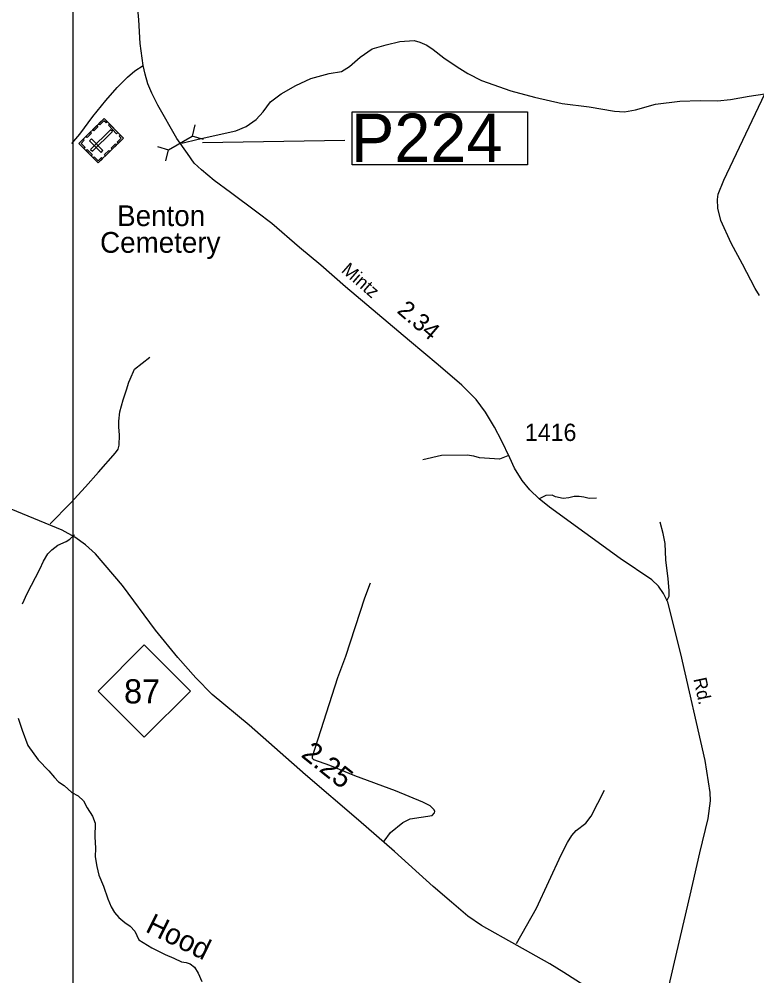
# Model space of a CAD drawing. Extents: x 2104537 to 2336408, y 34176 to 229611.
# Drawn here: x 2265867 to 2271195, y 173182 to 180094 of the extents above; entities that cross this region are included whole.
import ezdxf

# ---------------------------------------------------------------- set-up
doc = ezdxf.new("R2010")
doc.units = 0
for name, color, linetype in [('Exist Cultural Cemetery CELL', 7, 'Continuous'), ('Exist Cultural Cemetery Label', 7, 'Continuous'), ('Exist Hydrographic Creek Single Shore', 7, 'Continuous'), ('Exist Hydrographic Misc Water Feature', 7, 'Continuous'), ('Exist Road Non-System Type 51', 7, 'Continuous'), ('Exist Road Primary NC Attributed', 7, 'Continuous'), ('Exist Road Primary NC Mileage Hundredths English Label', 7, 'Continuous'), ('Exist Road Primary NC Shield CELL', 7, 'Continuous'), ('Exist Road Primary NC Shield Number Label', 7, 'Continuous'), ('Exist Road Secondary Mileage Hundredths English Label', 7, 'Continuous'), ('Exist Road Secondary Structure Pipe CELL', 7, 'Continuous'), ('Exist Road Secondary Structure Pipe Number Label', 7, 'Continuous'), ('Exist Road Secondary Type 51 Attributed', 7, 'Continuous'), ('Exist Road Secondary Type 51 Label', 7, 'Continuous'), ('Exist Road Secondary Type 51 Number Label', 7, 'Continuous'), ('Map Preparation Inset Cut Line', 7, 'Continuous'), ('Old_Level_32', 7, 'Continuous')]:
    doc.layers.add(name, color=color, linetype=linetype)

msp = doc.modelspace()

# ---------------------------------------------------------------- linework, layer by layer
at = {"layer": 'Exist Cultural Cemetery CELL'}
for points in [[(2266438.2, 179054.7), (2266298.4, 179196.4), (2266479.7, 179375.2), (2266619.5, 179233.4)], [(2266502.9, 179351.6), (2266494.8, 179343.5), (2266479.3, 179359.2), (2266450.5, 179330.8), (2266442.7, 179338.7), (2266479.7, 179375.2)], [(2266382.5, 179152.8), (2266395.6, 179139.5), (2266540, 179281.9), (2266526.9, 179295.2)], [(2266436.2, 179316.4), (2266405.4, 179285.9), (2266397.4, 179294), (2266428.2, 179324.5)], [(2266570.9, 179266.3), (2266511.4, 179326.7), (2266519.5, 179334.7), (2266579.1, 179274.3)], [(2266329.2, 179226.9), (2266337.2, 179218.8), (2266314.2, 179196.2), (2266342.7, 179167.3), (2266334.8, 179159.5), (2266298.4, 179196.5)], [(2266389.2, 179270.1), (2266358.4, 179239.7), (2266350.4, 179247.8), (2266381.3, 179278.2)], [(2266458, 179131.5), (2266471.3, 179144.6), (2266388.6, 179228.4), (2266375.3, 179215.3)], [(2266596.2, 179257), (2266588, 179248.9), (2266603.5, 179233.2), (2266574.7, 179204.8), (2266582.5, 179196.9), (2266619.5, 179233.4)], [(2266386.2, 179107.4), (2266349.8, 179144.3), (2266357.9, 179152.3), (2266394.3, 179115.4)], [(2266521.8, 179137.1), (2266491, 179106.7), (2266483, 179114.8), (2266513.8, 179145.2)], [(2266569.7, 179184.3), (2266538.9, 179153.9), (2266530.9, 179162), (2266561.7, 179192.4)], [(2266469, 179085.1), (2266461, 179093.1), (2266438.1, 179070.5), (2266409.6, 179099.4), (2266401.7, 179091.6), (2266438.2, 179054.7)]]:
    msp.add_lwpolyline(points, close=True, dxfattribs=at)
at = {"layer": 'Exist Hydrographic Creek Single Shore'}
for points in [[(2265860.6, 175044.6), (2265889.7, 174958.2), (2265928.5, 174847.7), (2266005.1, 174742.8), (2266080.2, 174663.9), (2266121.4, 174615.4), (2266151.1, 174585), (2266192.8, 174556.5), (2266248.1, 174505.9), (2266293.9, 174483.4), (2266331.4, 174446.9)], [(2266331.4, 174446.9), (2266358.7, 174396.6), (2266396, 174336.1), (2266415.5, 174285.9), (2266412.4, 174185.8), (2266417.5, 174105.8), (2266414.6, 174041.7), (2266428, 173973.6), (2266443.1, 173909.4), (2266476.2, 173831), (2266507.1, 173738.5), (2266530.5, 173680.2), (2266554.3, 173640), (2266585.6, 173603.6), (2266631.2, 173569), (2266668.7, 173540.6), (2266702.5, 173504.2), (2266731.6, 173441.8), (2266824.9, 173384.8), (2266882.4, 173356.1), (2266922.1, 173335.6), (2266983.7, 173310.9), (2267039.4, 173284.2), (2267073.3, 173277.9), (2267101.1, 173269.5), (2267132.9, 173245.1), (2267160.2, 173202.8), (2267185.6, 173142.5)]]:
    msp.add_lwpolyline(points, dxfattribs=at)
at = {"layer": 'Exist Hydrographic Misc Water Feature'}
msp.add_lwpolyline([(2266293.9, 174483.4), (2266331.4, 174446.9)], dxfattribs=at)
at = {"layer": 'Exist Road Non-System Type 51'}
for points in [[(2267041.4, 179197.3), (2267159.7, 179226.8), (2267432.8, 179285.8), (2267505.6, 179318.1), (2267578.4, 179368.9), (2267629.6, 179423.6), (2267682.9, 179496.7), (2267760.1, 179553.3), (2267865.2, 179613.2), (2267972.2, 179664.9), (2268104.7, 179700.4), (2268195.2, 179716.7), (2268251.7, 179751.7), (2268329.1, 179820.1), (2268416.2, 179878.4), (2268516.8, 179908.2), (2268615, 179932.6), (2268719.1, 179938.4), (2268760.9, 179927.8), (2268810.6, 179906.8), (2268857.9, 179873.7), (2268932.8, 179814.2), (2269029.6, 179748.4), (2269108.4, 179700.9), (2269205.5, 179651.2), (2269417.9, 179574.9), (2269589.2, 179529.6), (2269788.1, 179483.7), (2269983.8, 179459.9), (2270166.8, 179428.5), (2270238.9, 179423.1), (2270319.2, 179437.6), (2270462, 179478.8), (2270638.3, 179501.3), (2270784.3, 179506.3), (2270910.2, 179503.9), (2271004.6, 179514.2), (2271138.9, 179537.5), (2271253, 179553.3)], [(2266247.2, 179194.6), (2266304.7, 179263.4), (2266399.3, 179389.8), (2266493.4, 179505.7), (2266575.2, 179600.2), (2266648.5, 179674.6), (2266701.6, 179719.8), (2266762.3, 179758.6)], [(2271214.9, 178098.4), (2271181.8, 178148.9), (2271091.4, 178324.8), (2271010.3, 178474.3), (2270933.5, 178639.8), (2270913.2, 178728.1), (2270910.5, 178790.2), (2270915.2, 178830.1), (2270957.2, 178931.3), (2271253, 179553.3)], [(2266091, 176446.7), (2266238.5, 176597.6), (2266345.7, 176716.2), (2266440.4, 176820.6), (2266563.4, 176959.6), (2266581.4, 176986.5), (2266588.6, 177016.3), (2266591.3, 177088), (2266585.5, 177149.2), (2266585.9, 177189.7), (2266593.9, 177256.2), (2266617.8, 177342.9), (2266640.9, 177416.4), (2266659.5, 177472.1), (2266669.2, 177493.4), (2266698.8, 177564.2), (2266809.5, 177652.7)], [(2269396.9, 176938.1), (2269336.4, 176915), (2269190.6, 176924.1), (2269150.8, 176936.7), (2269103.1, 176943.8), (2268917, 176941.2), (2268782.3, 176910)], [(2270036.8, 176633.8), (2269984.6, 176630.5), (2269944.8, 176641.5), (2269911.1, 176646.1), (2269875, 176644.8), (2269836.7, 176635.7), (2269794.7, 176630.3), (2269741.1, 176643.5), (2269717, 176653.8), (2269671.1, 176652.7), (2269622.7, 176627.7)], [(2270544.2, 175891.8), (2270561, 175925.6), (2270561.7, 175965.6), (2270555.2, 176051.7), (2270537.8, 176188.1), (2270532.3, 176306), (2270517.6, 176378.4), (2270497.2, 176458.9)], [(2265890.7, 175870.3), (2265924.3, 175945.8), (2266015.6, 176119.8), (2266042.7, 176177.4), (2266073.9, 176230.9), (2266102.3, 176260.2), (2266146.9, 176293.4), (2266205.5, 176320.2), (2266234, 176337.6), (2266266.5, 176368.8)], [(2268502.8, 174156), (2268548.3, 174219), (2268637.6, 174291.4), (2268691.9, 174316.3), (2268850.5, 174341.1), (2268866.9, 174360.8), (2268869.1, 174368.9), (2268863.4, 174382.8), (2268835.7, 174409.6), (2268782.5, 174436.6), (2268585.9, 174518.4), (2268292.2, 174628.1), (2268111.6, 174701.5), (2267994.7, 174743.8), (2267986.6, 174751.8), (2267985, 174767.9), (2268167.9, 175338.4), (2268225, 175493.1), (2268363.1, 175912.2), (2268405.2, 176021.6)], [(2269458.4, 173415.8), (2269603.4, 173670.8), (2269780.8, 174057.3), (2269826.5, 174146.3), (2269859.6, 174195.6), (2269890.1, 174233), (2269959, 174285.8), (2269998, 174334.9), (2270093.9, 174524.9)]]:
    msp.add_lwpolyline(points, dxfattribs=at)
at = {"layer": 'Exist Road Primary NC Attributed'}
msp.add_lwpolyline([(2270034, 173057.8), (2269800.5, 173206.2), (2269698.6, 173268.6), (2269463.2, 173401.2), (2269206, 173545.7), (2269107.1, 173613), (2268988.4, 173715.9), (2268857.9, 173828.7), (2268576.9, 174080), (2268317.8, 174307.6), (2267936, 174634.2), (2267528.4, 174994.4), (2267261.4, 175216.1), (2267143.7, 175335.8), (2267012.1, 175483.3), (2266851.9, 175679.2), (2266612.5, 176001.8), (2266418.6, 176231.4), (2266344.8, 176297.2), (2266269.2, 176351.1), (2266176.8, 176402.7), (2266013.5, 176468.9), (2265809.3, 176554)], dxfattribs=at)
at = {"layer": 'Exist Road Primary NC Shield CELL'}
msp.add_lwpolyline([(2266437.3, 175240.1), (2266770.3, 175573.1), (2267103.3, 175240.1), (2266770.3, 174907.1)], close=True, dxfattribs=at)
at = {"layer": 'Exist Road Secondary Structure Pipe CELL'}
for p, q in [((2267136.7, 179330.1), (2267117.2, 179249.1)), ((2266945.3, 179150.1), (2267117.2, 179249.1)), ((2267197, 179225.3), (2267117.2, 179249.1)), ((2266865.5, 179174), (2266945.3, 179150.1)), ((2266925.8, 179069.2), (2266945.3, 179150.1))]:
    msp.add_line(p, q, dxfattribs=at)
at = {"layer": 'Exist Road Secondary Structure Pipe Number Label'}
msp.add_line((2267191.3, 179203.2), (2268218, 179219.9), dxfattribs=at)
msp.add_lwpolyline([(2268271.1, 179425.2), (2269537.2, 179425.2), (2269537.2, 179041.3), (2268271.1, 179041.3)], close=True, dxfattribs=at)
at = {"layer": 'Exist Road Secondary Type 51 Attributed'}
msp.add_lwpolyline([(2270501.8, 172854.9), (2270600.7, 173280.5), (2270713.5, 173765.4), (2270782.7, 174072.1), (2270842.1, 174319.5), (2270859.9, 174446.2), (2270857.9, 174507.5), (2270846, 174584.7), (2270820.3, 174737.1), (2270646.7, 175508), (2270551.3, 175883.1), (2270521.6, 175944.4), (2270484.3, 175997), (2270437.3, 176042.2), (2270208.1, 176198.5), (2269697.7, 176568.2), (2269622.7, 176627.7), (2269554.2, 176694.5), (2269500.8, 176761.8), (2269445.4, 176850.9), (2269409.8, 176924.1), (2269351.2, 177050.9), (2269300.9, 177146), (2269235.1, 177255.2), (2269166.5, 177345.7), (2269063.6, 177448.6), (2268893.5, 177597), (2268687.1, 177769.6), (2268224.8, 178161.1), (2268044.8, 178315.5), (2267892.5, 178444.1), (2267692.7, 178616.3), (2267583.9, 178699.4), (2267392.3, 178842.4), (2267275.9, 178928.7), (2267183.6, 179004.6), (2267130.8, 179053.7), (2267081.9, 179122.3), (2267006.4, 179231.8), (2266867.9, 179473.3), (2266824.4, 179558.4), (2266796.7, 179627.6), (2266776.7, 179696.9), (2266762.3, 179758.6), (2266741.5, 179918.8), (2266731.4, 180088.8), (2266715.6, 180253)], dxfattribs=at)
at = {"layer": 'Map Preparation Inset Cut Line'}
msp.add_lwpolyline([(2266254.1, 165448.9), (2309677, 165448.9), (2309677, 209697.3), (2266254.1, 209697.3)], close=True, dxfattribs=at)

# ---------------------------------------------------------------- texts
at = {"layer": 'Exist Cultural Cemetery Label'}
for s, p in [('Benton', (2266574.4, 178598.9)), ('Cemetery', (2266451.3, 178406))]:
    msp.add_text(s, height=150, dxfattribs=at).set_placement(p)
at = {"layer": 'Exist Road Primary NC Mileage Hundredths English Label'}
msp.add_text('2.25', height=150, rotation=321.25791, dxfattribs=at).set_placement((2267895.8, 174770.5))
at = {"layer": 'Exist Road Primary NC Shield Number Label'}
msp.add_text('87', height=175, dxfattribs=at).set_placement((2266624.4, 175150.4))
at = {"layer": 'Exist Road Secondary Mileage Hundredths English Label'}
msp.add_text('2.34', height=125, rotation=319.38621, dxfattribs=at).set_placement((2268589.4, 177978.2))
at = {"layer": 'Exist Road Secondary Structure Pipe Number Label'}
msp.add_text('P224', height=350, dxfattribs=at).set_placement((2268264, 179061.1))
at = {"layer": 'Exist Road Secondary Type 51 Label'}
for s, rotation, p in [('Mintz', 318.82747, (2268188.1, 178271.5)), ('Rd.', 282.16942, (2270736, 175327.4))]:
    msp.add_text(s, height=95, rotation=rotation, dxfattribs=at).set_placement(p)
at = {"layer": 'Exist Road Secondary Type 51 Number Label'}
msp.add_text('1416', height=125, dxfattribs=at).set_placement((2269519.7, 177046.4))
at = {"layer": 'Old_Level_32'}
msp.add_text('Hood', height=150, rotation=333.77055, dxfattribs=at).set_placement((2266771.4, 173504.6))

doc.saveas('drawing.dxf')
